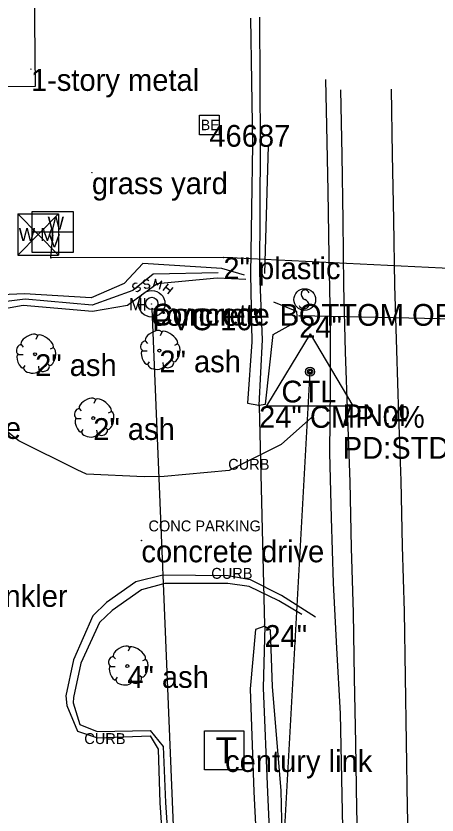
# Model space of a CAD drawing. Extents: x 1802180 to 1804859, y 572524 to 575172.
# Drawn here: x 1803432.9 to 1803529.6, y 574750.8 to 574934.3 of the extents above; entities that cross this region are included whole.
import ezdxf

# ---------------------------------------------------------------- set-up
doc = ezdxf.new("R2010")
doc.units = 0
for name, color, linetype in [('EX_EDGE_PAVEMENT', 7, 'Continuous'), ('EX_SHOULDER', 7, 'Continuous'), ('S_BASELINE', 7, 'Continuous'), ('S_BUILDING', 7, 'Continuous'), ('S_CROSS_DRAIN', 7, 'Continuous'), ('S_CROSS_DRAIN_ANNOT', 7, 'Continuous'), ('S_CURB', 7, 'Continuous'), ('S_CURB_ANNOT', 7, 'Continuous'), ('S_DITCHLINE', 7, 'Continuous'), ('S_DRG_PT_SYM', 7, 'Continuous'), ('S_ELECTRIC_UTILITIES', 7, 'Continuous'), ('S_ELECTRIC_UTILITIES_ANNOT', 7, 'Continuous'), ('S_MANHOLE', 7, 'Continuous'), ('S_MANHOLE_ANNOT', 7, 'Continuous'), ('S_MSC_PT_SYM', 7, 'Continuous'), ('S_PARKING', 7, 'Continuous'), ('S_PARKING_ANNOT', 7, 'Continuous'), ('S_PAVEMENT_CROWN', 7, 'Continuous'), ('S_PRIMARY_CTL', 7, 'Continuous'), ('S_PRIMARY_CTL_ANNOT', 7, 'Continuous'), ('S_SANITARY_SEWER', 7, 'Continuous'), ('S_SANITARY_SEWER_ANNOT', 7, 'Continuous'), ('S_SIDE_DRAIN', 7, 'Continuous'), ('S_SIDE_DRAIN_ANNOT', 7, 'Continuous'), ('S_SIGN', 7, 'Continuous'), ('S_SURVEY_TEXT_ANNOT', 7, 'Continuous'), ('S_TELEPHONE_UTILITIES', 7, 'Continuous'), ('S_TELEPHONE_UTILITIES_ANNOT', 7, 'Continuous'), ('S_TREE', 7, 'Continuous'), ('S_TREE_ANNOT', 7, 'Continuous'), ('S_UTL_PT_SYM', 7, 'Continuous'), ('S_WATER_UTILITIES', 7, 'Continuous'), ('S_WATER_UTILITIES_ANNOT', 7, 'Continuous')]:
    doc.layers.add(name, color=color, linetype=linetype)

msp = doc.modelspace()

# ---------------------------------------------------------------- linework, layer by layer
at = {"layer": 'EX_EDGE_PAVEMENT'}
msp.add_lwpolyline([(1803507.47, 574917.28), (1803507.73, 574902.28), (1803507.97, 574887.29), (1803508.12, 574872.29), (1803508.51, 574857.11), (1803509.02, 574842.01), (1803509.55, 574827.27), (1803509.92, 574812.18), (1803510.36, 574797.18), (1803510.58, 574782.33), (1803510.87, 574767.33), (1803511.15, 574752.25), (1803511.51, 574737.25)], dxfattribs=at)
at = {"layer": 'EX_SHOULDER'}
msp.add_lwpolyline([(1803508.04, 574744.09), (1803507.71, 574759.1), (1803507.44, 574774.1), (1803506.63, 574789.12), (1803505.8, 574804.02), (1803505.36, 574819.05), (1803504.97, 574833.95), (1803505.17, 574849.01), (1803505.16, 574864.02), (1803504.86, 574879.09), (1803504.63, 574894.06), (1803504.33, 574909.06), (1803504.1, 574919.68)], dxfattribs=at)
at = {"layer": 'S_BASELINE'}
msp.add_line((1803445.92, 573868.28), (1803500.45, 574852.59), dxfattribs=at)
at = {"layer": 'S_BUILDING'}
msp.add_lwpolyline([(1803304.17, 574961.62), (1803436.84, 574962.91), (1803437.28, 574918.07), (1803304.61, 574916.78), (1803304.17, 574961.62)], dxfattribs=at)
at = {"layer": 'S_CROSS_DRAIN'}
msp.add_line((1803540.92, 574864.5), (1803497.96, 574865.4), dxfattribs=at)
at = {"layer": 'S_CURB'}
msp.add_lwpolyline([(1803498.53, 574796.81), (1803493.3, 574799.99), (1803486.45, 574803.23), (1803481.6, 574803.94), (1803467.12, 574803.98), (1803461.74, 574802.47), (1803454.96, 574797.73), (1803452.05, 574794.96), (1803447.8, 574785.69), (1803446.09, 574777.8), (1803446.03, 574776.53), (1803447.53, 574771.61), (1803451.54, 574769.96), (1803463.71, 574770.18), (1803466.7, 574766.54), (1803467.27, 574753.7), (1803467.89, 574744.56)], dxfattribs=at)
at = {"layer": 'S_DITCHLINE'}
for points in [[(1803486.78, 574933.75), (1803486.99, 574919.24), (1803487.21, 574904.74), (1803487, 574889.87), (1803486.79, 574875.01), (1803487.06, 574859.46), (1803486.07, 574845.37), (1803488.68, 574844.88), (1803490.19, 574845.14), (1803491.97, 574861.16), (1803497.47, 574864.21), (1803497.49, 574865.33), (1803497.38, 574866.43), (1803492.1, 574868.58)], [(1803488.83, 574934.01), (1803488.91, 574919.32), (1803488.99, 574904.62), (1803488.92, 574889.96), (1803488.84, 574875.31), (1803489.46, 574859.88), (1803488.68, 574844.88)], [(1803490.8, 574904.43), (1803490, 574875.12)], [(1803485.39, 574874.75), (1803480.16, 574876.27), (1803462.03, 574877.4), (1803457.78, 574872.83), (1803450.14, 574869.58), (1803434.82, 574870.5), (1803427.71, 574870.12), (1803408.43, 574870.95), (1803389.15, 574871.78), (1803373.89, 574871.95), (1803358.64, 574872.13), (1803342.82, 574872.42), (1803327, 574872.71), (1803311.19, 574873), (1803295.37, 574873.28)], [(1803479.32, 574875.32), (1803464.43, 574874.94), (1803459.71, 574871.25), (1803450.42, 574867.83), (1803435, 574869.25), (1803427.58, 574868.29), (1803408.67, 574869.16), (1803389.76, 574870.03), (1803374.19, 574870.06), (1803358.62, 574870.09), (1803342.85, 574870.2), (1803327.08, 574870.31), (1803311.3, 574870.42), (1803295.53, 574870.53)], [(1803485.66, 574873.78), (1803479.11, 574874.06), (1803465.36, 574872.76), (1803458.52, 574867.76), (1803450.45, 574866.42), (1803434.55, 574867.77), (1803427.69, 574866.53), (1803408.76, 574867.52), (1803389.83, 574868.51), (1803374.28, 574867.97), (1803358.73, 574867.43), (1803342.87, 574867.37), (1803327.01, 574867.31), (1803311.15, 574867.26), (1803295.29, 574867.2)], [(1803490.07, 574794.16), (1803487.89, 574793.4), (1803486.66, 574779.73), (1803487.53, 574756.11), (1803488.21, 574742.54)], [(1803490.07, 574794.16), (1803489.66, 574780.03), (1803490.7, 574755.99), (1803491.27, 574742.62), (1803491.83, 574729.26), (1803492.65, 574716.19), (1803493.48, 574703.12), (1803493.27, 574678.93), (1803493.61, 574663.96), (1803493.94, 574648.99), (1803494.34, 574635.02), (1803494.73, 574621.05), (1803494.72, 574607.79), (1803494.71, 574594.54), (1803495.49, 574581.95), (1803496.28, 574569.36), (1803495.67, 574551.97), (1803495.95, 574537.6), (1803495.58, 574518.76), (1803495.69, 574501.1), (1803495.36, 574490.9), (1803494.55, 574477.41), (1803495.42, 574468.77), (1803496.15, 574468.87)], [(1803490.07, 574794.16), (1803491.29, 574793.32), (1803491.77, 574780.2), (1803493.77, 574756.45), (1803494.07, 574742.95), (1803494.36, 574729.45), (1803495.37, 574716.3), (1803496.38, 574703.14), (1803496.39, 574679.47), (1803496.92, 574664.43), (1803497.45, 574649.38), (1803497.65, 574635.15), (1803497.85, 574620.92), (1803497.95, 574608.06), (1803498.05, 574595.2), (1803498.74, 574582.27), (1803499.43, 574569.34), (1803499.04, 574551.94), (1803499.25, 574537.64), (1803498.31, 574518.86), (1803498.17, 574501.26), (1803497.39, 574490.99), (1803496.83, 574477.44), (1803496.15, 574468.87)]]:
    msp.add_lwpolyline(points, dxfattribs=at)
at = {"layer": 'S_DRG_PT_SYM'}
for points in [[(1803497.96, 574865.4), (1803497.96, 574865.45), (1803497.96, 574865.4), (1803497.91, 574865.4), (1803497.96, 574865.4), (1803497.96, 574865.35), (1803497.96, 574865.4), (1803498.01, 574865.4)], [(1803488.74, 574844.7), (1803488.74, 574844.75), (1803488.74, 574844.7), (1803488.69, 574844.7), (1803488.74, 574844.7), (1803488.74, 574844.65), (1803488.74, 574844.7), (1803488.79, 574844.7)], [(1803489.96, 574794.4), (1803489.96, 574794.45), (1803489.96, 574794.4), (1803489.91, 574794.4), (1803489.96, 574794.4), (1803489.96, 574794.35), (1803489.96, 574794.4), (1803490.01, 574794.4)]]:
    msp.add_lwpolyline(points, dxfattribs=at)
at = {"layer": 'S_ELECTRIC_UTILITIES'}
msp.add_lwpolyline([(1803475.05, 574906.99), (1803475.05, 574911.49), (1803479.55, 574911.49), (1803479.55, 574906.99)], close=True, dxfattribs=at)
at = {"layer": 'S_MANHOLE'}
for p, q in [((1803462.5, 574866.64), (1803462.5, 574869.48)), ((1803460.92, 574868.04), (1803462.5, 574868.04))]:
    msp.add_line(p, q, dxfattribs=at)
msp.add_circle((1803464.08, 574868.26), 1.42, dxfattribs=at)
at = {"layer": 'S_MSC_PT_SYM'}
for points in [[(1803436.34, 574922.06), (1803436.34, 574922.11), (1803436.34, 574922.06), (1803436.29, 574922.06), (1803436.34, 574922.06), (1803436.34, 574922.01), (1803436.34, 574922.06), (1803436.39, 574922.06)], [(1803450.34, 574898.35), (1803450.34, 574898.4), (1803450.34, 574898.35), (1803450.29, 574898.35), (1803450.34, 574898.35), (1803450.34, 574898.3), (1803450.34, 574898.35), (1803450.39, 574898.35)], [(1803461.71, 574813.82), (1803461.71, 574813.87), (1803461.71, 574813.82), (1803461.66, 574813.82), (1803461.71, 574813.82), (1803461.71, 574813.77), (1803461.71, 574813.82), (1803461.76, 574813.82)]]:
    msp.add_lwpolyline(points, dxfattribs=at)
at = {"layer": 'S_PARKING'}
for points in [[(1803500.76, 574842.04), (1803493.85, 574835.83), (1803481.9, 574829.92), (1803466.91, 574828.51), (1803462.34, 574828.42), (1803449.1, 574829.09), (1803446.96, 574830.03), (1803433.52, 574836.71), (1803428.46, 574840.7), (1803421.86, 574846.33), (1803415.66, 574850.18), (1803409.67, 574852.09), (1803394.24, 574854.11), (1803384.34, 574853.74), (1803369.31, 574853.26), (1803363.37, 574853.23), (1803348.37, 574853.14), (1803338.64, 574852.72)], [(1803500.76, 574842.04), (1803493.85, 574835.83), (1803481.9, 574829.92), (1803466.91, 574828.51), (1803462.34, 574828.42), (1803449.1, 574829.09), (1803446.96, 574830.03), (1803433.52, 574836.71), (1803428.46, 574840.7), (1803421.86, 574846.33), (1803415.66, 574850.18), (1803409.67, 574852.09), (1803394.24, 574854.11), (1803384.34, 574853.74), (1803369.31, 574853.26), (1803363.37, 574853.23), (1803348.37, 574853.14), (1803338.64, 574852.72)], [(1803501.73, 574796.26), (1803493.9, 574801.19), (1803486.76, 574804.76), (1803481.63, 574805.75), (1803466.64, 574805.89), (1803460.45, 574804.32), (1803453.68, 574799.56), (1803450.54, 574796.53), (1803446.1, 574786.44), (1803444.39, 574778.16), (1803444.56, 574775.93), (1803447, 574770.02), (1803451.59, 574768.5), (1803463.75, 574768.98), (1803465.57, 574765.88), (1803465.97, 574753.62), (1803466.55, 574744.6)], [(1803501.73, 574796.26), (1803493.9, 574801.19), (1803486.76, 574804.76), (1803481.63, 574805.75), (1803466.64, 574805.89), (1803460.45, 574804.32), (1803453.68, 574799.56), (1803450.54, 574796.53), (1803446.1, 574786.44), (1803444.39, 574778.16), (1803444.56, 574775.93), (1803447, 574770.02), (1803451.59, 574768.5), (1803463.75, 574768.98), (1803465.57, 574765.88), (1803465.97, 574753.62), (1803466.55, 574744.6)]]:
    msp.add_lwpolyline(points, dxfattribs=at)
at = {"layer": 'S_PAVEMENT_CROWN'}
msp.add_lwpolyline([(1803519.07, 574917.48), (1803519.33, 574902.49), (1803519.59, 574887.49), (1803519.84, 574872.49), (1803520.27, 574857.5), (1803520.77, 574842.51), (1803521.28, 574827.52), (1803521.62, 574812.52), (1803522.06, 574797.53), (1803522.27, 574782.53), (1803522.52, 574767.53), (1803522.78, 574752.53), (1803523.15, 574737.54)], dxfattribs=at)
at = {"layer": 'S_PRIMARY_CTL'}
for p, q in [((1803500.45, 574861.3), (1803490.42, 574844.78)), ((1803500.45, 574861.3), (1803510.28, 574844.78)), ((1803490.42, 574844.78), (1803510.28, 574844.78))]:
    msp.add_line(p, q, dxfattribs=at)
for radius in [1.04, 0.609, 0.344]:
    msp.add_circle((1803500.45, 574852.59), radius, dxfattribs=at)
at = {"layer": 'S_SANITARY_SEWER'}
for p, q in [((1803459.75, 574872.5), (1803459.67, 574872.11)), ((1803460.29, 574872.88), (1803459.75, 574872.5)), ((1803460.72, 574872.81), (1803460.29, 574872.88)), ((1803466.73, 574871.26), (1803467.97, 574872.73)), ((1803459.67, 574872.11), (1803459.87, 574871.84)), ((1803459.87, 574871.84), (1803460.29, 574871.72)), ((1803460.29, 574871.72), (1803460.84, 574872.07)), ((1803460.84, 574870.91), (1803460.45, 574870.99)), ((1803460.84, 574872.07), (1803461.3, 574871.99)), ((1803461.38, 574871.3), (1803460.84, 574870.91)), ((1803461.3, 574871.99), (1803461.46, 574871.72)), ((1803461.46, 574871.72), (1803461.38, 574871.3)), ((1803467.38, 574872.03), (1803468.35, 574871.22)), ((1803468.93, 574871.92), (1803467.69, 574870.44)), ((1803471.62, 574686.18), (1803464.18, 574867.1))]:
    msp.add_line(p, q, dxfattribs=at)
for points in [[(1803463.39, 574873.43), (1803463.04, 574873.7), (1803462.39, 574873.62), (1803462.15, 574873.27), (1803462.19, 574872.96), (1803462.54, 574872.65), (1803463.16, 574872.77), (1803463.55, 574872.46), (1803463.59, 574872.15), (1803463.32, 574871.76), (1803462.7, 574871.68), (1803462.35, 574871.95)], [(1803465.83, 574871.57), (1803466.38, 574873.43), (1803465.33, 574872.42), (1803464.94, 574873.85), (1803464.4, 574871.99)]]:
    msp.add_lwpolyline(points, dxfattribs=at)
msp.add_circle((1803464.08, 574868.19), 3.05, dxfattribs=at)
at = {"layer": 'S_SIDE_DRAIN'}
msp.add_line((1803488.74, 574844.7), (1803489.96, 574794.4), dxfattribs=at)
at = {"layer": 'S_SIGN'}
msp.add_circle((1803499.23, 574869.14), 2.5, dxfattribs=at)
for centre, radius, start, end in [((1803499.92, 574870.47), 1.51, 167.1196, 241.9813), ((1803499.3, 574870.41), 0.952, 16.5258, 156.8957), ((1803498.82, 574867.8), 1.4, 358.6529, 73.7063), ((1803499.08, 574868.32), 1.28, 204.641, 335.359)]:
    msp.add_arc(centre, radius, start, end, dxfattribs=at)
at = {"layer": 'S_TELEPHONE_UTILITIES'}
msp.add_lwpolyline([(1803476.2, 574761.16), (1803476.2, 574770.16), (1803485.2, 574770.16), (1803485.2, 574761.16)], close=True, dxfattribs=at)
at = {"layer": 'S_TREE'}
for p, q in [((1803466.39, 574861.69), (1803466.01, 574860.84)), ((1803437.85, 574860.84), (1803437.47, 574859.99)), ((1803462.6, 574859.68), (1803463.1, 574859.09)), ((1803434.06, 574858.83), (1803434.56, 574858.24)), ((1803441.42, 574858.05), (1803440.76, 574857.78)), ((1803469.96, 574858.9), (1803469.3, 574858.63)), ((1803433.4, 574856.5), (1803434.52, 574856.5)), ((1803461.94, 574857.35), (1803463.06, 574857.35)), ((1803434.56, 574853.32), (1803435.03, 574854.02)), ((1803440.64, 574853.94), (1803440.18, 574854.37)), ((1803463.1, 574854.17), (1803463.56, 574854.87)), ((1803466.78, 574853.9), (1803466.7, 574854.68)), ((1803469.18, 574854.79), (1803468.72, 574855.22)), ((1803438.24, 574853.05), (1803438.16, 574853.83)), ((1803451.2, 574846.16), (1803450.82, 574845.31)), ((1803447.41, 574844.15), (1803447.91, 574843.57)), ((1803454.77, 574843.37), (1803454.11, 574843.1)), ((1803446.75, 574841.82), (1803447.87, 574841.82)), ((1803447.91, 574838.65), (1803448.37, 574839.34)), ((1803453.99, 574839.27), (1803453.53, 574839.69)), ((1803451.59, 574838.37), (1803451.51, 574839.15)), ((1803459.03, 574789.24), (1803458.65, 574788.39)), ((1803455.24, 574787.22), (1803455.74, 574786.64)), ((1803462.6, 574786.45), (1803461.94, 574786.18)), ((1803454.58, 574784.9), (1803455.7, 574784.9)), ((1803455.74, 574781.72), (1803456.2, 574782.42)), ((1803461.82, 574782.34), (1803461.36, 574782.77)), ((1803459.42, 574781.45), (1803459.34, 574782.22))]:
    msp.add_line(p, q, dxfattribs=at)
for centre in [(1803465.84, 574857.44), (1803437.3, 574856.6), (1803450.65, 574841.92), (1803458.47, 574784.99)]:
    msp.add_circle(centre, 0.341, dxfattribs=at)
for centre, major_axis, ratio, start_param, end_param in [((1803435.96, 574859.8), (1.86, 1.08), 0.471018, 0, 3.141593), ((1803464.5, 574860.65), (1.86, 1.08), 0.471018, 0, 3.141593), ((1803468.15, 574860.32), (-1.81, 1.36), 0.405113, 3.141593, 6.283186), ((1803439.61, 574859.47), (-1.81, 1.36), 0.405113, 3.141593, 6.283186), ((1803462.26, 574858.53), (0.31, 1.03), 0.646762, 0, 3.141593), ((1803433.73, 574857.68), (0.31, 1.03), 0.646762, 0, 3.141593), ((1803440.97, 574856.07), (0.46, 2.04), 0.482994, 3.141593, 6.283185), ((1803469.51, 574856.91), (0.46, 2.04), 0.482994, 3.141593, 6.283185), ((1803434.03, 574855.03), (-0.61, 1.6), 0.420543, 6.283185, 9.424777), ((1803462.57, 574855.88), (-0.61, 1.6), 0.420543, 6.283185, 9.424777), ((1803439.45, 574853.54), (1.09, 0.46), 0.711534, 3.141592, 6.283185), ((1803465.03, 574854.1), (-1.83, 0.19), 0.529943, 0, 3.141593), ((1803467.99, 574854.39), (1.09, 0.46), 0.711534, 3.141592, 6.283185), ((1803436.49, 574853.25), (-1.83, 0.19), 0.529943, 0, 3.141593), ((1803449.31, 574845.12), (1.86, 1.08), 0.471018, 0, 3.141593), ((1803452.96, 574844.8), (-1.81, 1.36), 0.405113, 3.141593, 6.283186), ((1803447.07, 574843.01), (0.31, 1.03), 0.646762, 0, 3.141593), ((1803454.32, 574841.39), (0.46, 2.04), 0.482994, 3.141593, 6.283185), ((1803447.38, 574840.35), (-0.61, 1.6), 0.420543, 6.283185, 9.424777), ((1803452.8, 574838.87), (1.09, 0.46), 0.711534, 3.141592, 6.283185), ((1803449.84, 574838.57), (-1.83, 0.19), 0.529943, 0, 3.141593), ((1803457.14, 574788.19), (1.86, 1.08), 0.471018, 0, 3.141593), ((1803460.79, 574787.87), (-1.81, 1.36), 0.405113, 3.141593, 6.283186), ((1803454.9, 574786.08), (0.31, 1.03), 0.646762, 0, 3.141593), ((1803462.15, 574784.46), (0.46, 2.04), 0.482994, 3.141593, 6.283185), ((1803455.21, 574783.43), (-0.61, 1.6), 0.420543, 6.283185, 9.424777), ((1803460.63, 574781.94), (1.09, 0.46), 0.711534, 3.141592, 6.283185), ((1803457.67, 574781.65), (-1.83, 0.19), 0.529943, 0, 3.141593)]:
    msp.add_ellipse(centre, major_axis=major_axis, ratio=ratio, start_param=start_param, end_param=end_param, dxfattribs=at)
at = {"layer": 'S_UTL_PT_SYM'}
for points in [[(1803441.35, 574883.83), (1803441.35, 574883.88), (1803441.35, 574883.83), (1803441.3, 574883.83), (1803441.35, 574883.83), (1803441.35, 574883.78), (1803441.35, 574883.83), (1803441.4, 574883.83)], [(1803440.92, 574878.7), (1803440.92, 574878.75), (1803440.92, 574878.7), (1803440.87, 574878.7), (1803440.92, 574878.7), (1803440.92, 574878.65), (1803440.92, 574878.7), (1803440.97, 574878.7)], [(1803480.55, 574878.83), (1803480.55, 574878.88), (1803480.55, 574878.83), (1803480.5, 574878.83), (1803480.55, 574878.83), (1803480.55, 574878.78), (1803480.55, 574878.83), (1803480.6, 574878.83)], [(1803464.06, 574868.13), (1803464.06, 574868.18), (1803464.06, 574868.13), (1803464.01, 574868.13), (1803464.06, 574868.13), (1803464.06, 574868.08), (1803464.06, 574868.13), (1803464.11, 574868.13)], [(1803464.18, 574867.1), (1803464.18, 574867.15), (1803464.18, 574867.1), (1803464.13, 574867.1), (1803464.18, 574867.1), (1803464.18, 574867.05), (1803464.18, 574867.1), (1803464.23, 574867.1)]]:
    msp.add_lwpolyline(points, dxfattribs=at)
at = {"layer": 'S_WATER_UTILITIES'}
for p, q in [((1803433.33, 574888.8), (1803442.67, 574888.8)), ((1803433.33, 574888.8), (1803433.33, 574879.31)), ((1803433.33, 574888.8), (1803442.67, 574879.31)), ((1803442.67, 574888.8), (1803433.33, 574879.31)), ((1803436.61, 574889.36), (1803446.02, 574889.36)), ((1803436.61, 574879.95), (1803436.61, 574889.36)), ((1803442.67, 574888.8), (1803442.67, 574879.31)), ((1803446.02, 574889.36), (1803446.02, 574879.95)), ((1803436.61, 574884.68), (1803446.02, 574884.68)), ((1803440.92, 574878.7), (1803441.35, 574883.83)), ((1803446.02, 574879.95), (1803436.61, 574879.95)), ((1803433.33, 574879.31), (1803442.67, 574879.31)), ((1803480.55, 574878.83), (1803440.92, 574878.7)), ((1803566.19, 574874.65), (1803480.55, 574878.83))]:
    msp.add_line(p, q, dxfattribs=at)

# ---------------------------------------------------------------- texts
at = {"layer": 'S_CROSS_DRAIN_ANNOT'}
msp.add_text('24"       ', height=5, dxfattribs=at).set_placement((1803497.96, 574860.4))
at = {"layer": 'S_CURB_ANNOT'}
for p in [(1803481.65, 574830.07), (1803477.76, 574805.03), (1803448.59, 574767.09)]:
    msp.add_text('CURB', height=2.5, dxfattribs=at).set_placement(p)
at = {"layer": 'S_ELECTRIC_UTILITIES'}
msp.add_text('BE', height=2.4, rotation=360, dxfattribs=at).set_placement((1803475.37, 574908.04))
at = {"layer": 'S_ELECTRIC_UTILITIES_ANNOT'}
msp.add_text('46687 ', height=5, dxfattribs=at).set_placement((1803477.32, 574904.24))
at = {"layer": 'S_MANHOLE'}
msp.add_text('M', height=2.82, dxfattribs=at).set_placement((1803458.83, 574866.68))
at = {"layer": 'S_MANHOLE_ANNOT'}
msp.add_text('concrete  BOTTOM OF MANHOLE ', height=5, dxfattribs=at).set_placement((1803464.06, 574863.13))
at = {"layer": 'S_PARKING_ANNOT'}
msp.add_text('CONC PARKING', height=2.5, dxfattribs=at).set_placement((1803463.33, 574815.92))
at = {"layer": 'S_PRIMARY_CTL'}
msp.add_text('CTL', height=5, rotation=360, dxfattribs=at).set_placement((1803493.87, 574845.52))
at = {"layer": 'S_PRIMARY_CTL_ANNOT'}
for s, p in [('PN:4', (1803507.95, 574840.09)), ('PD:STD ARDOT MON. STAMPED PN:4 139 N', (1803507.95, 574832.59))]:
    msp.add_text(s, height=5, dxfattribs=at).set_placement(p)
at = {"layer": 'S_SANITARY_SEWER_ANNOT'}
for s, p in [('Concrete ', (1803464.08, 574863.19)), ('PVC 10" ', (1803464.18, 574862.1))]:
    msp.add_text(s, height=5, dxfattribs=at).set_placement(p)
at = {"layer": 'S_SIDE_DRAIN_ANNOT'}
for s, p in [('24" CMP 0%', (1803488.74, 574839.7)), ('24"       ', (1803489.96, 574789.4))]:
    msp.add_text(s, height=5, dxfattribs=at).set_placement(p)
at = {"layer": 'S_SURVEY_TEXT_ANNOT'}
for s, p in [('1-story metal ', (1803436.34, 574917.06)), ('grass yard ', (1803450.34, 574893.35)), ('concrete drive ', (1803392.07, 574837.15)), ('concrete drive ', (1803461.71, 574808.82))]:
    msp.add_text(s, height=5, dxfattribs=at).set_placement(p)
at = {"layer": 'S_TELEPHONE_UTILITIES'}
msp.add_text('T', height=6, rotation=360, dxfattribs=at).set_placement((1803478.77, 574762.66))
at = {"layer": 'S_TELEPHONE_UTILITIES_ANNOT'}
msp.add_text('century link ', height=5, dxfattribs=at).set_placement((1803480.93, 574760.68))
at = {"layer": 'S_TREE_ANNOT'}
for s, p in [('2" ash ', (1803465.84, 574852.44)), ('2" ash ', (1803437.3, 574851.6)), ('2" ash ', (1803450.65, 574836.92)), ('4" ash ', (1803458.47, 574779.99))]:
    msp.add_text(s, height=5, dxfattribs=at).set_placement(p)
at = {"layer": 'S_WATER_UTILITIES'}
for s, p in [('W', (1803440.16, 574885.21)), ('W M', (1803433.54, 574882.57)), ('V', (1803440.39, 574881.14))]:
    msp.add_text(s, height=3, rotation=360, dxfattribs=at).set_placement(p)
at = {"layer": 'S_WATER_UTILITIES_ANNOT'}
for s, p in [('2" plastic ', (1803480.55, 574873.83)), ('sprinkler ', (1803419.49, 574798.59))]:
    msp.add_text(s, height=5, dxfattribs=at).set_placement(p)

doc.saveas('drawing.dxf')
